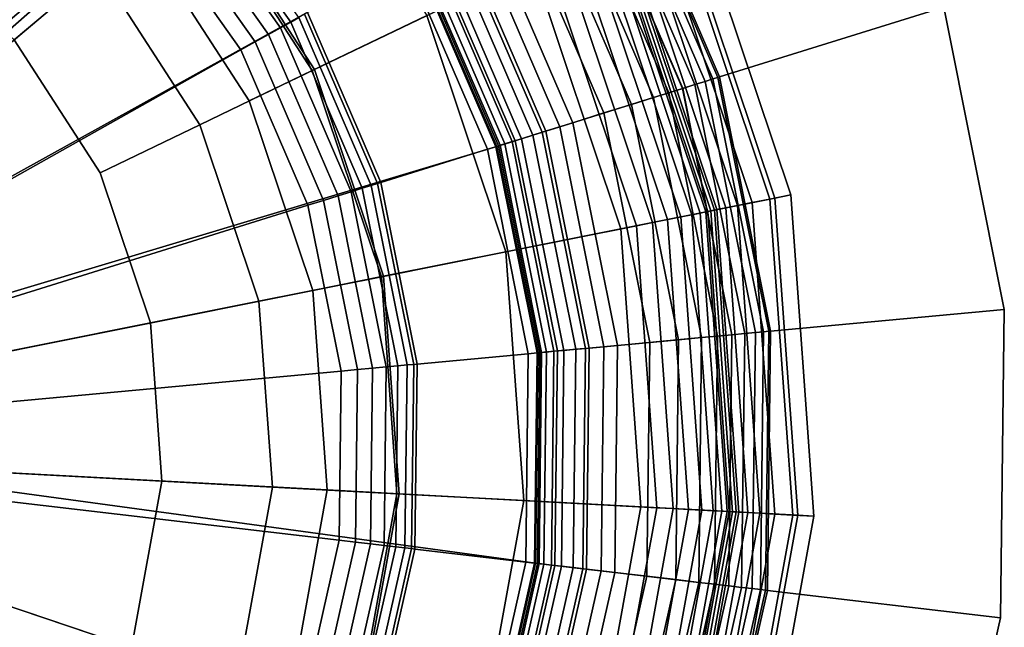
# Model space of a CAD drawing. Extents: x -43.1 to 43.1, y -41.3 to 41.3.
# Tile 534 of 656: x 33.927 to 34.862, y 1.147 to 1.724. Entities that reach past the tile are written whole.
import ezdxf

# ---------------------------------------------------------------- set-up
doc = ezdxf.new("R2010")
doc.units = 0
for name, color, linetype in [('LAMP', 7, 'CONTINUOUS'), ('LAMP_SUPPORT', 18, 'CONTINUOUS'), ('METAL_BASE', 254, 'CONTINUOUS')]:
    doc.layers.add(name, color=color, linetype=linetype)

msp = doc.modelspace()

# ---------------------------------------------------------------- linework, layer by layer
at = {"layer": 'LAMP'}
for points in [[(33.9027, 1.9345, 41.1433), (33.7355, 2.0245, 41.1433), (33.463, 1.3178, 41.1433), (34.0422, 1.8058, 41.1433)], [(34.0947, 1.85, 41.6428), (34.2072, 1.6762, 41.6428), (34.4278, 1.7824, 41.6352), (34.2819, 2.0078, 41.6352)], [(34.1852, 1.9263, 44.107), (34.3139, 1.7276, 44.107), (34.2052, 1.6753, 44.1939), (34.093, 1.8486, 44.1939)], [(33.8724, 1.8921, 44.2522), (34.0024, 1.7722, 44.2522), (33.922, 1.7045, 44.2735), (33.8114, 1.8065, 44.2735)], [(34.093, 1.8486, 44.1939), (34.2052, 1.6753, 44.1939), (34.0984, 1.6238, 44.2522), (34.0024, 1.7722, 44.2522)], [(34.0422, 1.8058, 41.1433), (34.1454, 1.6464, 41.1433), (34.2072, 1.6762, 41.6428), (34.0947, 1.85, 41.6428)], [(34.5443, 1.8386, 43.3843), (34.6398, 1.5533, 43.3843), (34.6595, 1.5572, 43.6401), (34.5624, 1.8473, 43.6401)], [(34.5624, 1.8473, 43.6401), (34.6595, 1.5572, 43.6401), (34.6445, 1.5542, 43.7579), (34.5486, 1.8406, 43.7579)], [(34.5486, 1.8406, 43.7579), (34.6445, 1.5542, 43.7579), (34.5871, 1.5427, 43.8806), (34.4958, 1.8152, 43.8806)], [(34.5289, 1.8311, 43.0998), (34.623, 1.5499, 43.0998), (34.6398, 1.5533, 43.3843), (34.5443, 1.8386, 43.3843)], [(34.5057, 1.82, 42.4966), (34.5979, 1.5449, 42.4966), (34.6091, 1.5471, 42.7996), (34.516, 1.8249, 42.7996)], [(34.516, 1.8249, 42.7996), (34.6091, 1.5471, 42.7996), (34.623, 1.5499, 43.0998), (34.5289, 1.8311, 43.0998)], [(34.4958, 1.8152, 43.8806), (34.5871, 1.5427, 43.8806), (34.4982, 1.5249, 43.9998), (34.4142, 1.7759, 43.9998)], [(34.4928, 1.8137, 41.9337), (34.5837, 1.5421, 41.9337), (34.5894, 1.5432, 42.2036), (34.498, 1.8163, 42.2036)], [(34.498, 1.8163, 42.2036), (34.5894, 1.5432, 42.2036), (34.5979, 1.5449, 42.4966), (34.5057, 1.82, 42.4966)], [(34.1454, 1.6464, 41.1433), (34.0422, 1.8058, 41.1433), (33.463, 1.3178, 41.1433), (34.2057, 1.4664, 41.1433)], [(34.4664, 1.801, 41.6486), (34.5551, 1.5363, 41.6486), (34.5656, 1.5384, 41.6586), (34.476, 1.8057, 41.6586)], [(34.476, 1.8057, 41.6586), (34.5656, 1.5384, 41.6586), (34.5736, 1.54, 41.6707), (34.4835, 1.8093, 41.6707)], [(34.4835, 1.8093, 41.6707), (34.5736, 1.54, 41.6707), (34.5788, 1.5411, 41.6845), (34.4882, 1.8116, 41.6845)], [(34.4882, 1.8116, 41.6845), (34.5788, 1.5411, 41.6845), (34.5807, 1.5415, 41.6997), (34.49, 1.8124, 41.6997)], [(34.49, 1.8124, 41.6997), (34.5807, 1.5415, 41.6997), (34.5837, 1.5421, 41.9337), (34.4928, 1.8137, 41.9337)], [(34.4419, 1.7892, 41.6365), (34.5284, 1.531, 41.6365), (34.5425, 1.5338, 41.6411), (34.4549, 1.7955, 41.6411)], [(34.4549, 1.7955, 41.6411), (34.5425, 1.5338, 41.6411), (34.5551, 1.5363, 41.6486), (34.4664, 1.801, 41.6486)], [(34.4278, 1.7824, 41.6352), (34.513, 1.5279, 41.6352), (34.5284, 1.531, 41.6365), (34.4419, 1.7892, 41.6365)], [(34.2072, 1.6762, 41.6428), (34.2729, 1.4799, 41.6428), (34.513, 1.5279, 41.6352), (34.4278, 1.7824, 41.6352)], [(34.0024, 1.7722, 44.2522), (34.0984, 1.6238, 44.2522), (34.0038, 1.5782, 44.2735), (33.922, 1.7045, 44.2735)], [(34.4142, 1.7759, 43.9998), (34.4982, 1.5249, 43.9998), (34.3891, 1.5031, 44.107), (34.3139, 1.7276, 44.107)], [(34.3139, 1.7276, 44.107), (34.3891, 1.5031, 44.107), (34.2708, 1.4794, 44.1939), (34.2052, 1.6753, 44.1939)], [(34.0038, 1.5782, 44.2735), (34.0515, 1.4356, 44.2735), (33.463, 1.3178, 44.2735), (33.922, 1.7045, 44.2735)], [(34.2052, 1.6753, 44.1939), (34.2708, 1.4794, 44.1939), (34.1546, 1.4562, 44.2522), (34.0984, 1.6238, 44.2522)], [(34.1454, 1.6464, 41.1433), (34.2057, 1.4664, 41.1433), (34.2729, 1.4799, 41.6428), (34.2072, 1.6762, 41.6428)], [(34.0984, 1.6238, 44.2522), (34.1546, 1.4562, 44.2522), (34.0515, 1.4356, 44.2735), (34.0038, 1.5782, 44.2735)], [(34.6445, 1.5542, 43.7579), (34.6662, 1.253, 43.7579), (34.6077, 1.2561, 43.8806), (34.5871, 1.5427, 43.8806)], [(34.623, 1.5499, 43.0998), (34.6443, 1.2541, 43.0998), (34.6614, 1.2532, 43.3843), (34.6398, 1.5533, 43.3843)], [(34.6398, 1.5533, 43.3843), (34.6614, 1.2532, 43.3843), (34.6815, 1.2521, 43.6401), (34.6595, 1.5572, 43.6401)], [(34.6595, 1.5572, 43.6401), (34.6815, 1.2521, 43.6401), (34.6662, 1.253, 43.7579), (34.6445, 1.5542, 43.7579)], [(34.5871, 1.5427, 43.8806), (34.6077, 1.2561, 43.8806), (34.5172, 1.261, 43.9998), (34.4982, 1.5249, 43.9998)], [(34.5837, 1.5421, 41.9337), (34.6043, 1.2563, 41.9337), (34.6101, 1.256, 42.2036), (34.5894, 1.5432, 42.2036)], [(34.5894, 1.5432, 42.2036), (34.6101, 1.256, 42.2036), (34.6187, 1.2555, 42.4966), (34.5979, 1.5449, 42.4966)], [(34.5979, 1.5449, 42.4966), (34.6187, 1.2555, 42.4966), (34.6301, 1.2549, 42.7996), (34.6091, 1.5471, 42.7996)], [(34.6091, 1.5471, 42.7996), (34.6301, 1.2549, 42.7996), (34.6443, 1.2541, 43.0998), (34.623, 1.5499, 43.0998)], [(34.5284, 1.531, 41.6365), (34.5479, 1.2593, 41.6365), (34.5623, 1.2586, 41.6411), (34.5425, 1.5338, 41.6411)], [(34.5425, 1.5338, 41.6411), (34.5623, 1.2586, 41.6411), (34.5751, 1.2579, 41.6486), (34.5551, 1.5363, 41.6486)], [(34.5551, 1.5363, 41.6486), (34.5751, 1.2579, 41.6486), (34.5858, 1.2573, 41.6586), (34.5656, 1.5384, 41.6586)], [(34.5656, 1.5384, 41.6586), (34.5858, 1.2573, 41.6586), (34.594, 1.2569, 41.6707), (34.5736, 1.54, 41.6707)], [(34.5736, 1.54, 41.6707), (34.594, 1.2569, 41.6707), (34.5993, 1.2566, 41.6845), (34.5788, 1.5411, 41.6845)], [(34.5788, 1.5411, 41.6845), (34.5993, 1.2566, 41.6845), (34.6012, 1.2565, 41.6997), (34.5807, 1.5415, 41.6997)], [(34.5807, 1.5415, 41.6997), (34.6012, 1.2565, 41.6997), (34.6043, 1.2563, 41.9337), (34.5837, 1.5421, 41.9337)], [(34.2729, 1.4799, 41.6428), (34.2878, 1.2734, 41.6428), (34.5323, 1.2602, 41.6352), (34.513, 1.5279, 41.6352)], [(34.4982, 1.5249, 43.9998), (34.5172, 1.261, 43.9998), (34.4061, 1.267, 44.107), (34.3891, 1.5031, 44.107)], [(34.513, 1.5279, 41.6352), (34.5323, 1.2602, 41.6352), (34.5479, 1.2593, 41.6365), (34.5284, 1.531, 41.6365)], [(34.3891, 1.5031, 44.107), (34.4061, 1.267, 44.107), (34.2856, 1.2735, 44.1939), (34.2708, 1.4794, 44.1939)], [(34.2708, 1.4794, 44.1939), (34.2856, 1.2735, 44.1939), (34.1673, 1.2798, 44.2522), (34.1546, 1.4562, 44.2522)], [(34.2057, 1.4664, 41.1433), (34.2193, 1.277, 41.1433), (34.2878, 1.2734, 41.6428), (34.2729, 1.4799, 41.6428)], [(34.2057, 1.4664, 41.1433), (33.463, 1.3178, 41.1433), (34.2193, 1.277, 41.1433)], [(34.1546, 1.4562, 44.2522), (34.1673, 1.2798, 44.2522), (34.0623, 1.2855, 44.2735), (34.0515, 1.4356, 44.2735)], [(34.0515, 1.4356, 44.2735), (34.0623, 1.2855, 44.2735), (33.463, 1.3178, 44.2735)], [(33.8778, 0.884, 44.2735), (33.7569, 0.7945, 44.2735), (33.463, 1.3178, 44.2735), (33.9726, 1.0008, 44.2735)], [(33.9865, 0.7703, 41.1433), (34.1062, 0.9177, 41.1433), (33.463, 1.3178, 41.1433), (33.8339, 0.6574, 41.1433)], [(34.0355, 1.1375, 44.2735), (33.9726, 1.0008, 44.2735), (33.463, 1.3178, 44.2735), (34.0623, 1.2855, 44.2735)], [(34.1854, 1.0902, 41.1433), (34.2193, 1.277, 41.1433), (33.463, 1.3178, 41.1433), (34.1062, 0.9177, 41.1433)], [(34.1673, 1.2798, 44.2522), (34.1357, 1.1059, 44.2522), (34.0355, 1.1375, 44.2735), (34.0623, 1.2855, 44.2735)], [(34.2856, 1.2735, 44.1939), (34.2488, 1.0703, 44.1939), (34.1357, 1.1059, 44.2522), (34.1673, 1.2798, 44.2522)], [(34.2193, 1.277, 41.1433), (34.1854, 1.0902, 41.1433), (34.2508, 1.0696, 41.6428), (34.2878, 1.2734, 41.6428)], [(34.4061, 1.267, 44.107), (34.3638, 1.0341, 44.107), (34.2488, 1.0703, 44.1939), (34.2856, 1.2735, 44.1939)], [(34.2878, 1.2734, 41.6428), (34.2508, 1.0696, 41.6428), (34.4844, 0.9961, 41.6352), (34.5323, 1.2602, 41.6352)], [(34.5172, 1.261, 43.9998), (34.4699, 1.0006, 43.9998), (34.3638, 1.0341, 44.107), (34.4061, 1.267, 44.107)], [(34.6077, 1.2561, 43.8806), (34.5564, 0.9734, 43.8806), (34.4699, 1.0006, 43.9998), (34.5172, 1.261, 43.9998)], [(34.5323, 1.2602, 41.6352), (34.4844, 0.9961, 41.6352), (34.4993, 0.9914, 41.6365), (34.5479, 1.2593, 41.6365)], [(34.5479, 1.2593, 41.6365), (34.4993, 0.9914, 41.6365), (34.5131, 0.987, 41.6411), (34.5623, 1.2586, 41.6411)], [(34.5623, 1.2586, 41.6411), (34.5131, 0.987, 41.6411), (34.5253, 0.9832, 41.6486), (34.5751, 1.2579, 41.6486)], [(34.5751, 1.2579, 41.6486), (34.5253, 0.9832, 41.6486), (34.5355, 0.98, 41.6586), (34.5858, 1.2573, 41.6586)], [(34.5858, 1.2573, 41.6586), (34.5355, 0.98, 41.6586), (34.5433, 0.9775, 41.6707), (34.594, 1.2569, 41.6707)], [(34.594, 1.2569, 41.6707), (34.5433, 0.9775, 41.6707), (34.5484, 0.9759, 41.6845), (34.5993, 1.2566, 41.6845)], [(34.5993, 1.2566, 41.6845), (34.5484, 0.9759, 41.6845), (34.5502, 0.9753, 41.6997), (34.6012, 1.2565, 41.6997)], [(34.6012, 1.2565, 41.6997), (34.5502, 0.9753, 41.6997), (34.5531, 0.9744, 41.9337), (34.6043, 1.2563, 41.9337)], [(34.6043, 1.2563, 41.9337), (34.5531, 0.9744, 41.9337), (34.5587, 0.9727, 42.2036), (34.6101, 1.256, 42.2036)], [(34.6662, 1.253, 43.7579), (34.6123, 0.9558, 43.7579), (34.5564, 0.9734, 43.8806), (34.6077, 1.2561, 43.8806)], [(34.6101, 1.256, 42.2036), (34.5587, 0.9727, 42.2036), (34.5669, 0.9701, 42.4966), (34.6187, 1.2555, 42.4966)], [(34.6187, 1.2555, 42.4966), (34.5669, 0.9701, 42.4966), (34.5778, 0.9666, 42.7996), (34.6301, 1.2549, 42.7996)], [(34.6301, 1.2549, 42.7996), (34.5778, 0.9666, 42.7996), (34.5914, 0.9624, 43.0998), (34.6443, 1.2541, 43.0998)], [(34.6443, 1.2541, 43.0998), (34.5914, 0.9624, 43.0998), (34.6077, 0.9572, 43.3843), (34.6614, 1.2532, 43.3843)], [(34.6614, 1.2532, 43.3843), (34.6077, 0.9572, 43.3843), (34.6268, 0.9512, 43.6401), (34.6815, 1.2521, 43.6401)], [(34.6815, 1.2521, 43.6401), (34.6268, 0.9512, 43.6401), (34.6123, 0.9558, 43.7579), (34.6662, 1.253, 43.7579)]]:
    msp.add_3dface(points, dxfattribs=at)
at = {"layer": 'LAMP_SUPPORT'}
for points in [[(33.468, 1.3426, 40.5662), (33.867, 2.1875, 40.5662), (34.0389, 2.0855, 40.5662), (34.1858, 1.95, 40.5662)], [(33.4857, 1.3345, 40.5662), (33.468, 1.3426, 40.5662), (34.1858, 1.95, 40.5662), (34.3014, 1.7869, 40.5662)], [(34.0447, 1.8259, 36.7827), (33.9267, 1.9348, 36.7827), (33.7151, 1.6508, 36.7827), (33.7787, 1.5921, 36.7827)], [(34.5856, 1.6673, 37.9723), (34.4887, 1.8921, 37.9723), (34.482, 1.8883, 37.9601), (34.5782, 1.665, 37.9601)], [(34.5782, 1.665, 41.5061), (34.482, 1.8883, 41.5061), (34.4887, 1.8921, 41.4939), (34.5856, 1.6673, 41.4939)], [(34.5903, 1.6687, 37.9861), (34.493, 1.8945, 37.9861), (34.4887, 1.8921, 37.9723), (34.5856, 1.6673, 37.9723)], [(34.5856, 1.6673, 41.4939), (34.4887, 1.8921, 41.4939), (34.493, 1.8945, 41.48), (34.5903, 1.6687, 41.48)], [(34.592, 1.6693, 38.0011), (34.4945, 1.8953, 38.0011), (34.493, 1.8945, 37.9861), (34.5903, 1.6687, 37.9861)], [(34.5903, 1.6687, 41.48), (34.493, 1.8945, 41.48), (34.4945, 1.8953, 41.465), (34.592, 1.6693, 41.465)], [(34.592, 1.6693, 41.465), (34.4945, 1.8953, 41.465), (34.4945, 1.8953, 38.0011), (34.592, 1.6693, 38.0011)], [(34.5685, 1.6619, 37.9499), (34.4731, 1.8833, 37.9499), (34.4625, 1.8773, 37.9421), (34.5568, 1.6583, 37.9421)], [(34.5569, 1.6583, 41.524), (34.4625, 1.8773, 41.524), (34.4731, 1.8833, 41.5162), (34.5685, 1.6619, 41.5162)], [(34.5782, 1.665, 37.9601), (34.482, 1.8883, 37.9601), (34.4731, 1.8833, 37.9499), (34.5685, 1.6619, 37.9499)], [(34.5685, 1.6619, 41.5162), (34.4731, 1.8833, 41.5162), (34.482, 1.8883, 41.5061), (34.5782, 1.665, 41.5061)], [(34.5437, 1.6542, 37.9372), (34.4504, 1.8706, 37.9372), (34.4373, 1.8632, 37.9354), (34.5293, 1.6497, 37.9354)], [(34.5293, 1.6497, 41.5307), (34.4373, 1.8632, 41.5307), (34.4504, 1.8706, 41.5289), (34.5437, 1.6542, 41.5289)], [(34.5568, 1.6583, 37.9421), (34.4625, 1.8773, 37.9421), (34.4504, 1.8706, 37.9372), (34.5437, 1.6542, 37.9372)], [(34.5437, 1.6542, 41.5289), (34.4504, 1.8706, 41.5289), (34.4625, 1.8773, 41.524), (34.5569, 1.6583, 41.524)], [(34.1847, 1.7213, 36.8067), (34.0853, 1.8616, 36.8067), (34.077, 1.8543, 36.7967), (34.175, 1.7159, 36.7967)], [(34.1924, 1.7257, 36.8188), (34.092, 1.8675, 36.8188), (34.0853, 1.8616, 36.8067), (34.1847, 1.7213, 36.8067)], [(34.4403, 1.622, 41.5307), (34.356, 1.8175, 41.5307), (34.4373, 1.8632, 41.5307), (34.5293, 1.6497, 41.5307)], [(34.5293, 1.6497, 37.9354), (34.4373, 1.8632, 37.9354), (34.4181, 1.8524, 37.9338), (34.5083, 1.6432, 37.9338)], [(34.175, 1.7159, 36.7967), (34.077, 1.8543, 36.7967), (34.0672, 1.8457, 36.7891), (34.1637, 1.7096, 36.7891)], [(34.5083, 1.6432, 37.9338), (34.4181, 1.8524, 37.9338), (34.3941, 1.839, 37.929), (34.4821, 1.635, 37.929)], [(34.1637, 1.7096, 36.7891), (34.0672, 1.8457, 36.7891), (34.0564, 1.8362, 36.7843), (34.1511, 1.7025, 36.7843)], [(34.1511, 1.7025, 36.7843), (34.0564, 1.8362, 36.7843), (34.0447, 1.8259, 36.7827), (34.1375, 1.6949, 36.7827)], [(34.4821, 1.635, 37.929), (34.3941, 1.839, 37.929), (34.3673, 1.8239, 37.9214), (34.4526, 1.6258, 37.9214)], [(34.1375, 1.6949, 36.7827), (34.0447, 1.8259, 36.7827), (33.7787, 1.5921, 36.7827), (33.8288, 1.5215, 36.7827)], [(34.4526, 1.6258, 37.9214), (34.3673, 1.8239, 37.9214), (34.3406, 1.8089, 37.9114), (34.4234, 1.6167, 37.9114)], [(34.427, 1.6178, 41.5291), (34.3438, 1.8107, 41.5291), (34.356, 1.8175, 41.5307), (34.4403, 1.622, 41.5307)], [(34.4234, 1.6167, 37.9114), (34.3406, 1.8089, 37.9114), (34.3173, 1.7958, 37.8993), (34.3979, 1.6087, 37.8993)], [(34.4039, 1.6106, 41.5173), (34.3228, 1.7989, 41.5173), (34.3326, 1.8044, 41.5245), (34.4147, 1.614, 41.5245)], [(34.4147, 1.614, 41.5245), (34.3326, 1.8044, 41.5245), (34.3438, 1.8107, 41.5291), (34.427, 1.6178, 41.5291)], [(34.3979, 1.6087, 37.8993), (34.3173, 1.7958, 37.8993), (34.3004, 1.7863, 37.8854), (34.3794, 1.603, 37.8854)], [(34.3949, 1.6078, 41.5079), (34.3146, 1.7943, 41.5079), (34.3228, 1.7989, 41.5173), (34.4039, 1.6106, 41.5173)], [(33.4857, 1.3345, 40.5662), (34.3014, 1.7869, 40.5662), (34.3805, 1.6033, 40.5662)], [(34.3794, 1.603, 37.8854), (34.3004, 1.7863, 37.8854), (34.2931, 1.7822, 37.8701), (34.3715, 1.6005, 37.8701)], [(34.3805, 1.6033, 40.5662), (34.3014, 1.7869, 40.5662), (34.3028, 1.7877, 41.4698), (34.3821, 1.6038, 41.4698)], [(34.3821, 1.6038, 41.4698), (34.3028, 1.7877, 41.4698), (34.3043, 1.7885, 41.4838), (34.3836, 1.6043, 41.4838)], [(34.3836, 1.6043, 41.4838), (34.3043, 1.7885, 41.4838), (34.3083, 1.7907, 41.4966), (34.388, 1.6057, 41.4966)], [(34.388, 1.6057, 41.4966), (34.3083, 1.7907, 41.4966), (34.3146, 1.7943, 41.5079), (34.3949, 1.6078, 41.5079)], [(34.3715, 1.6005, 37.8701), (34.2931, 1.7822, 37.8701), (34.2007, 1.7303, 36.848), (34.2703, 1.569, 36.848)], [(34.2703, 1.569, 36.848), (34.2007, 1.7303, 36.848), (34.1979, 1.7287, 36.8327), (34.2672, 1.568, 36.8327)], [(34.2527, 1.5635, 36.8067), (34.1847, 1.7213, 36.8067), (34.175, 1.7159, 36.7967), (34.2421, 1.5602, 36.7967)], [(34.2612, 1.5661, 36.8188), (34.1924, 1.7257, 36.8188), (34.1847, 1.7213, 36.8067), (34.2527, 1.5635, 36.8067)], [(34.2672, 1.568, 36.8327), (34.1979, 1.7287, 36.8327), (34.1924, 1.7257, 36.8188), (34.2612, 1.5661, 36.8188)], [(34.2421, 1.5602, 36.7967), (34.175, 1.7159, 36.7967), (34.1637, 1.7096, 36.7891), (34.2298, 1.5563, 36.7891)], [(34.216, 1.552, 36.7843), (34.1511, 1.7025, 36.7843), (34.1375, 1.6949, 36.7827), (34.2011, 1.5474, 36.7827)], [(34.2298, 1.5563, 36.7891), (34.1637, 1.7096, 36.7891), (34.1511, 1.7025, 36.7843), (34.216, 1.552, 36.7843)], [(34.2011, 1.5474, 36.7827), (34.1375, 1.6949, 36.7827), (33.8288, 1.5215, 36.7827), (33.863, 1.442, 36.7827)], [(34.6259, 1.4265, 37.9601), (34.5782, 1.665, 37.9601), (34.5685, 1.6619, 37.9499), (34.6158, 1.4256, 37.9499)], [(34.6158, 1.4256, 41.5162), (34.5685, 1.6619, 41.5162), (34.5782, 1.665, 41.5061), (34.6259, 1.4265, 41.5061)], [(34.6336, 1.4272, 37.9723), (34.5856, 1.6673, 37.9723), (34.5782, 1.665, 37.9601), (34.6259, 1.4265, 37.9601)], [(34.6259, 1.4265, 41.5061), (34.5782, 1.665, 41.5061), (34.5856, 1.6673, 41.4939), (34.6336, 1.4272, 41.4939)], [(34.6386, 1.4277, 37.9861), (34.5903, 1.6687, 37.9861), (34.5856, 1.6673, 37.9723), (34.6336, 1.4272, 37.9723)], [(34.6336, 1.4272, 41.4939), (34.5856, 1.6673, 41.4939), (34.5903, 1.6687, 41.48), (34.6386, 1.4277, 41.48)], [(34.6403, 1.4278, 38.0011), (34.592, 1.6693, 38.0011), (34.5903, 1.6687, 37.9861), (34.6386, 1.4277, 37.9861)], [(34.6386, 1.4277, 41.48), (34.5903, 1.6687, 41.48), (34.592, 1.6693, 41.465), (34.6403, 1.4278, 41.465)], [(34.6403, 1.4278, 41.465), (34.592, 1.6693, 41.465), (34.592, 1.6693, 38.0011), (34.6403, 1.4278, 38.0011)], [(34.6036, 1.4244, 37.9421), (34.5568, 1.6583, 37.9421), (34.5437, 1.6542, 37.9372), (34.5899, 1.4232, 37.9372)], [(34.5899, 1.4232, 41.5289), (34.5437, 1.6542, 41.5289), (34.5569, 1.6583, 41.524), (34.6036, 1.4244, 41.524)], [(34.6158, 1.4256, 37.9499), (34.5685, 1.6619, 37.9499), (34.5568, 1.6583, 37.9421), (34.6036, 1.4244, 37.9421)], [(34.6036, 1.4244, 41.524), (34.5569, 1.6583, 41.524), (34.5685, 1.6619, 41.5162), (34.6158, 1.4256, 41.5162)], [(34.4821, 1.4131, 41.5307), (34.4403, 1.622, 41.5307), (34.5293, 1.6497, 41.5307), (34.5749, 1.4218, 41.5307)], [(34.5749, 1.4218, 37.9354), (34.5293, 1.6497, 37.9354), (34.5083, 1.6432, 37.9338), (34.5531, 1.4197, 37.9338)], [(34.5899, 1.4232, 37.9372), (34.5437, 1.6542, 37.9372), (34.5293, 1.6497, 37.9354), (34.5749, 1.4218, 37.9354)], [(34.5749, 1.4218, 41.5307), (34.5293, 1.6497, 41.5307), (34.5437, 1.6542, 41.5289), (34.5899, 1.4232, 41.5289)], [(34.5531, 1.4197, 37.9338), (34.5083, 1.6432, 37.9338), (34.4821, 1.635, 37.929), (34.5257, 1.4172, 37.929)], [(34.5257, 1.4172, 37.929), (34.4821, 1.635, 37.929), (34.4526, 1.6258, 37.9214), (34.4949, 1.4143, 37.9214)], [(34.4554, 1.4106, 41.5245), (34.4147, 1.614, 41.5245), (34.427, 1.6178, 41.5291), (34.4682, 1.4118, 41.5291)], [(34.4949, 1.4143, 37.9214), (34.4526, 1.6258, 37.9214), (34.4234, 1.6167, 37.9114), (34.4645, 1.4115, 37.9114)], [(34.4682, 1.4118, 41.5291), (34.427, 1.6178, 41.5291), (34.4403, 1.622, 41.5307), (34.4821, 1.4131, 41.5307)], [(34.4379, 1.409, 37.8993), (34.3979, 1.6087, 37.8993), (34.3794, 1.603, 37.8854), (34.4186, 1.4072, 37.8854)], [(34.4347, 1.4087, 41.5079), (34.3949, 1.6078, 41.5079), (34.4039, 1.6106, 41.5173), (34.4441, 1.4096, 41.5173)], [(34.4645, 1.4115, 37.9114), (34.4234, 1.6167, 37.9114), (34.3979, 1.6087, 37.8993), (34.4379, 1.409, 37.8993)], [(34.4441, 1.4096, 41.5173), (34.4039, 1.6106, 41.5173), (34.4147, 1.614, 41.5245), (34.4554, 1.4106, 41.5245)], [(33.4857, 1.3345, 40.5662), (34.3805, 1.6033, 40.5662), (34.4197, 1.4073, 40.5662), (34.4173, 1.2075, 40.5662)], [(34.4103, 1.4064, 37.8701), (34.3715, 1.6005, 37.8701), (34.2703, 1.569, 36.848), (34.3048, 1.3966, 36.848)], [(34.4186, 1.4072, 37.8854), (34.3794, 1.603, 37.8854), (34.3715, 1.6005, 37.8701), (34.4103, 1.4064, 37.8701)], [(34.4197, 1.4073, 40.5662), (34.3805, 1.6033, 40.5662), (34.3821, 1.6038, 41.4698), (34.4214, 1.4075, 41.4698)], [(34.4214, 1.4075, 41.4698), (34.3821, 1.6038, 41.4698), (34.3836, 1.6043, 41.4838), (34.423, 1.4076, 41.4838)], [(34.423, 1.4076, 41.4838), (34.3836, 1.6043, 41.4838), (34.388, 1.6057, 41.4966), (34.4276, 1.408, 41.4966)], [(34.4276, 1.408, 41.4966), (34.388, 1.6057, 41.4966), (34.3949, 1.6078, 41.5079), (34.4347, 1.4087, 41.5079)], [(34.2865, 1.3949, 36.8067), (34.2527, 1.5635, 36.8067), (34.2421, 1.5602, 36.7967), (34.2754, 1.3939, 36.7967)], [(34.2953, 1.3957, 36.8188), (34.2612, 1.5661, 36.8188), (34.2527, 1.5635, 36.8067), (34.2865, 1.3949, 36.8067)], [(34.3015, 1.3963, 36.8327), (34.2672, 1.568, 36.8327), (34.2612, 1.5661, 36.8188), (34.2953, 1.3957, 36.8188)], [(34.3048, 1.3966, 36.848), (34.2703, 1.569, 36.848), (34.2672, 1.568, 36.8327), (34.3015, 1.3963, 36.8327)], [(34.2481, 1.3914, 36.7843), (34.216, 1.552, 36.7843), (34.2011, 1.5474, 36.7827), (34.2326, 1.3899, 36.7827)], [(34.2625, 1.3927, 36.7891), (34.2298, 1.5563, 36.7891), (34.216, 1.552, 36.7843), (34.2481, 1.3914, 36.7843)], [(34.2754, 1.3939, 36.7967), (34.2421, 1.5602, 36.7967), (34.2298, 1.5563, 36.7891), (34.2625, 1.3927, 36.7891)], [(34.2326, 1.3899, 36.7827), (34.2011, 1.5474, 36.7827), (33.863, 1.442, 36.7827), (33.88, 1.3571, 36.7827)], [(34.4795, 1.2002, 41.5307), (34.4821, 1.4131, 41.5307), (34.5749, 1.4218, 41.5307), (34.5721, 1.1893, 41.5307)], [(34.5721, 1.1893, 37.9354), (34.5749, 1.4218, 37.9354), (34.5531, 1.4197, 37.9338), (34.5503, 1.1919, 37.9338)], [(34.5871, 1.1876, 37.9372), (34.5899, 1.4232, 37.9372), (34.5749, 1.4218, 37.9354), (34.5721, 1.1893, 37.9354)], [(34.5721, 1.1893, 41.5307), (34.5749, 1.4218, 41.5307), (34.5899, 1.4232, 41.5289), (34.5871, 1.1876, 41.5289)], [(34.6008, 1.186, 37.9421), (34.6036, 1.4244, 37.9421), (34.5899, 1.4232, 37.9372), (34.5871, 1.1876, 37.9372)], [(34.5871, 1.1876, 41.5289), (34.5899, 1.4232, 41.5289), (34.6036, 1.4244, 41.524), (34.6008, 1.186, 41.524)], [(34.6129, 1.1845, 37.9499), (34.6158, 1.4256, 37.9499), (34.6036, 1.4244, 37.9421), (34.6008, 1.186, 37.9421)], [(34.6008, 1.186, 41.524), (34.6036, 1.4244, 41.524), (34.6158, 1.4256, 41.5162), (34.6129, 1.1845, 41.5162)], [(34.623, 1.1833, 37.9601), (34.6259, 1.4265, 37.9601), (34.6158, 1.4256, 37.9499), (34.6129, 1.1845, 37.9499)], [(34.6129, 1.1845, 41.5162), (34.6158, 1.4256, 41.5162), (34.6259, 1.4265, 41.5061), (34.623, 1.1833, 41.5061)], [(34.6307, 1.1824, 37.9723), (34.6336, 1.4272, 37.9723), (34.6259, 1.4265, 37.9601), (34.623, 1.1833, 37.9601)], [(34.623, 1.1833, 41.5061), (34.6259, 1.4265, 41.5061), (34.6336, 1.4272, 41.4939), (34.6307, 1.1824, 41.4939)], [(34.6356, 1.1819, 37.9861), (34.6386, 1.4277, 37.9861), (34.6336, 1.4272, 37.9723), (34.6307, 1.1824, 37.9723)], [(34.6307, 1.1824, 41.4939), (34.6336, 1.4272, 41.4939), (34.6386, 1.4277, 41.48), (34.6356, 1.1819, 41.48)], [(34.6374, 1.1817, 38.0011), (34.6403, 1.4278, 38.0011), (34.6386, 1.4277, 37.9861), (34.6356, 1.1819, 37.9861)], [(34.6356, 1.1819, 41.48), (34.6386, 1.4277, 41.48), (34.6403, 1.4278, 41.465), (34.6374, 1.1817, 41.465)], [(34.6374, 1.1817, 41.465), (34.6403, 1.4278, 41.465), (34.6403, 1.4278, 38.0011), (34.6374, 1.1817, 38.0011)], [(34.4529, 1.2033, 41.5245), (34.4554, 1.4106, 41.5245), (34.4682, 1.4118, 41.5291), (34.4657, 1.2018, 41.5291)], [(34.4924, 1.1987, 37.9214), (34.4949, 1.4143, 37.9214), (34.4645, 1.4115, 37.9114), (34.462, 1.2022, 37.9114)], [(34.4657, 1.2018, 41.5291), (34.4682, 1.4118, 41.5291), (34.4821, 1.4131, 41.5307), (34.4795, 1.2002, 41.5307)], [(34.523, 1.1951, 37.929), (34.5257, 1.4172, 37.929), (34.4949, 1.4143, 37.9214), (34.4924, 1.1987, 37.9214)], [(34.5503, 1.1919, 37.9338), (34.5531, 1.4197, 37.9338), (34.5257, 1.4172, 37.929), (34.523, 1.1951, 37.929)], [(34.4079, 1.2086, 37.8701), (34.4103, 1.4064, 37.8701), (34.3048, 1.3966, 36.848), (34.3027, 1.2209, 36.848)], [(34.4162, 1.2076, 37.8854), (34.4186, 1.4072, 37.8854), (34.4103, 1.4064, 37.8701), (34.4079, 1.2086, 37.8701)], [(34.4354, 1.2053, 37.8993), (34.4379, 1.409, 37.8993), (34.4186, 1.4072, 37.8854), (34.4162, 1.2076, 37.8854)], [(34.4173, 1.2075, 40.5662), (34.4197, 1.4073, 40.5662), (34.4214, 1.4075, 41.4698), (34.419, 1.2073, 41.4698)], [(34.419, 1.2073, 41.4698), (34.4214, 1.4075, 41.4698), (34.423, 1.4076, 41.4838), (34.4206, 1.2071, 41.4838)], [(34.4206, 1.2071, 41.4838), (34.423, 1.4076, 41.4838), (34.4276, 1.408, 41.4966), (34.4252, 1.2065, 41.4966)], [(34.4252, 1.2065, 41.4966), (34.4276, 1.408, 41.4966), (34.4347, 1.4087, 41.5079), (34.4323, 1.2057, 41.5079)], [(34.4323, 1.2057, 41.5079), (34.4347, 1.4087, 41.5079), (34.4441, 1.4096, 41.5173), (34.4417, 1.2046, 41.5173)], [(34.462, 1.2022, 37.9114), (34.4645, 1.4115, 37.9114), (34.4379, 1.409, 37.8993), (34.4354, 1.2053, 37.8993)], [(34.4417, 1.2046, 41.5173), (34.4441, 1.4096, 41.5173), (34.4554, 1.4106, 41.5245), (34.4529, 1.2033, 41.5245)], [(34.2734, 1.2243, 36.7967), (34.2754, 1.3939, 36.7967), (34.2625, 1.3927, 36.7891), (34.2605, 1.2258, 36.7891)], [(34.2844, 1.223, 36.8067), (34.2865, 1.3949, 36.8067), (34.2754, 1.3939, 36.7967), (34.2734, 1.2243, 36.7967)], [(34.2932, 1.222, 36.8188), (34.2953, 1.3957, 36.8188), (34.2865, 1.3949, 36.8067), (34.2844, 1.223, 36.8067)], [(34.2994, 1.2213, 36.8327), (34.3015, 1.3963, 36.8327), (34.2953, 1.3957, 36.8188), (34.2932, 1.222, 36.8188)], [(34.3027, 1.2209, 36.848), (34.3048, 1.3966, 36.848), (34.3015, 1.3963, 36.8327), (34.2994, 1.2213, 36.8327)], [(34.2307, 1.2293, 36.7827), (34.2326, 1.3899, 36.7827), (33.88, 1.3571, 36.7827), (33.879, 1.2705, 36.7827)], [(34.2462, 1.2275, 36.7843), (34.2481, 1.3914, 36.7843), (34.2326, 1.3899, 36.7827), (34.2307, 1.2293, 36.7827)], [(34.2605, 1.2258, 36.7891), (34.2625, 1.3927, 36.7891), (34.2481, 1.3914, 36.7843), (34.2462, 1.2275, 36.7843)], [(33.4903, 1.3111, 40.5662), (33.4857, 1.3345, 40.5662), (34.4173, 1.2075, 40.5662), (34.3734, 1.0125, 40.5662)], [(33.4903, 1.3111, 40.5662), (34.0204, 0.5386, 40.5662), (33.8462, 0.4407, 40.5662), (33.6553, 0.3812, 40.5662)], [(33.4903, 1.3111, 40.5662), (34.1706, 0.6705, 40.5662), (34.0204, 0.5386, 40.5662)], [(33.4903, 1.3111, 40.5662), (34.3734, 1.0125, 40.5662), (34.29, 0.8308, 40.5662), (34.1706, 0.6705, 40.5662)], [(34.1955, 1.0726, 36.7827), (34.2307, 1.2293, 36.7827), (33.879, 1.2705, 36.7827), (33.86, 1.1861, 36.7827)], [(34.2102, 1.0677, 36.7843), (34.2462, 1.2275, 36.7843), (34.2307, 1.2293, 36.7827), (34.1955, 1.0726, 36.7827)], [(34.2239, 1.063, 36.7891), (34.2605, 1.2258, 36.7891), (34.2462, 1.2275, 36.7843), (34.2102, 1.0677, 36.7843)], [(34.2362, 1.0589, 36.7967), (34.2734, 1.2243, 36.7967), (34.2605, 1.2258, 36.7891), (34.2239, 1.063, 36.7891)], [(34.2467, 1.0553, 36.8067), (34.2844, 1.223, 36.8067), (34.2734, 1.2243, 36.7967), (34.2362, 1.0589, 36.7967)], [(34.2551, 1.0525, 36.8188), (34.2932, 1.222, 36.8188), (34.2844, 1.223, 36.8067), (34.2467, 1.0553, 36.8067)], [(34.261, 1.0505, 36.8327), (34.2994, 1.2213, 36.8327), (34.2932, 1.222, 36.8188), (34.2551, 1.0525, 36.8188)], [(34.2641, 1.0494, 36.848), (34.3027, 1.2209, 36.848), (34.2994, 1.2213, 36.8327), (34.261, 1.0505, 36.8327)], [(34.3645, 1.0155, 37.8701), (34.4079, 1.2086, 37.8701), (34.3027, 1.2209, 36.848), (34.2641, 1.0494, 36.848)], [(34.3724, 1.0128, 37.8854), (34.4162, 1.2076, 37.8854), (34.4079, 1.2086, 37.8701), (34.3645, 1.0155, 37.8701)], [(34.3907, 1.0066, 37.8993), (34.4354, 1.2053, 37.8993), (34.4162, 1.2076, 37.8854), (34.3724, 1.0128, 37.8854)], [(34.3734, 1.0125, 40.5662), (34.4173, 1.2075, 40.5662), (34.419, 1.2073, 41.4698), (34.375, 1.0119, 41.4698)], [(34.375, 1.0119, 41.4698), (34.419, 1.2073, 41.4698), (34.4206, 1.2071, 41.4838), (34.3766, 1.0114, 41.4838)], [(34.3766, 1.0114, 41.4838), (34.4206, 1.2071, 41.4838), (34.4252, 1.2065, 41.4966), (34.3809, 1.0099, 41.4966)], [(34.3809, 1.0099, 41.4966), (34.4252, 1.2065, 41.4966), (34.4323, 1.2057, 41.5079), (34.3877, 1.0076, 41.5079)], [(34.3877, 1.0076, 41.5079), (34.4323, 1.2057, 41.5079), (34.4417, 1.2046, 41.5173), (34.3967, 1.0046, 41.5173)], [(34.416, 0.998, 37.9114), (34.462, 1.2022, 37.9114), (34.4354, 1.2053, 37.8993), (34.3907, 1.0066, 37.8993)], [(34.3967, 1.0046, 41.5173), (34.4417, 1.2046, 41.5173), (34.4529, 1.2033, 41.5245), (34.4074, 1.001, 41.5245)], [(34.4074, 1.001, 41.5245), (34.4529, 1.2033, 41.5245), (34.4657, 1.2018, 41.5291), (34.4195, 0.9969, 41.5291)], [(34.445, 0.9882, 37.9214), (34.4924, 1.1987, 37.9214), (34.462, 1.2022, 37.9114), (34.416, 0.998, 37.9114)], [(34.4195, 0.9969, 41.5291), (34.4657, 1.2018, 41.5291), (34.4795, 1.2002, 41.5307), (34.4328, 0.9924, 41.5307)], [(34.4328, 0.9924, 41.5307), (34.4795, 1.2002, 41.5307), (34.5721, 1.1893, 41.5307), (34.5211, 0.9625, 41.5307)], [(34.4742, 0.9784, 37.929), (34.523, 1.1951, 37.929), (34.4924, 1.1987, 37.9214), (34.445, 0.9882, 37.9214)], [(34.5003, 0.9696, 37.9338), (34.5503, 1.1919, 37.9338), (34.523, 1.1951, 37.929), (34.4742, 0.9784, 37.929)], [(34.5211, 0.9625, 37.9354), (34.5721, 1.1893, 37.9354), (34.5503, 1.1919, 37.9338), (34.5003, 0.9696, 37.9338)], [(34.5353, 0.9577, 37.9372), (34.5871, 1.1876, 37.9372), (34.5721, 1.1893, 37.9354), (34.5211, 0.9625, 37.9354)], [(34.5211, 0.9625, 41.5307), (34.5721, 1.1893, 41.5307), (34.5871, 1.1876, 41.5289), (34.5353, 0.9577, 41.5289)], [(34.5484, 0.9533, 37.9421), (34.6008, 1.186, 37.9421), (34.5871, 1.1876, 37.9372), (34.5353, 0.9577, 37.9372)], [(34.5353, 0.9577, 41.5289), (34.5871, 1.1876, 41.5289), (34.6008, 1.186, 41.524), (34.5484, 0.9533, 41.524)], [(34.1284, 0.9267, 36.7827), (34.1955, 1.0726, 36.7827), (33.86, 1.1861, 36.7827), (33.8238, 1.1074, 36.7827)], [(34.56, 0.9494, 37.9499), (34.6129, 1.1845, 37.9499), (34.6008, 1.186, 37.9421), (34.5484, 0.9533, 37.9421)], [(34.5484, 0.9533, 41.524), (34.6008, 1.186, 41.524), (34.6129, 1.1845, 41.5162), (34.56, 0.9494, 41.5162)], [(34.5696, 0.9461, 37.9601), (34.623, 1.1833, 37.9601), (34.6129, 1.1845, 37.9499), (34.56, 0.9494, 37.9499)], [(34.56, 0.9494, 41.5162), (34.6129, 1.1845, 41.5162), (34.623, 1.1833, 41.5061), (34.5696, 0.9461, 41.5061)], [(34.577, 0.9436, 37.9723), (34.6307, 1.1824, 37.9723), (34.623, 1.1833, 37.9601), (34.5696, 0.9461, 37.9601)], [(34.5696, 0.9461, 41.5061), (34.623, 1.1833, 41.5061), (34.6307, 1.1824, 41.4939), (34.577, 0.9436, 41.4939)], [(34.5817, 0.942, 37.9861), (34.6356, 1.1819, 37.9861), (34.6307, 1.1824, 37.9723), (34.577, 0.9436, 37.9723)], [(34.577, 0.9436, 41.4939), (34.6307, 1.1824, 41.4939), (34.6356, 1.1819, 41.48), (34.5817, 0.942, 41.48)], [(34.5833, 0.9415, 38.0011), (34.6374, 1.1817, 38.0011), (34.6356, 1.1819, 37.9861), (34.5817, 0.942, 37.9861)], [(34.5817, 0.942, 41.48), (34.6356, 1.1819, 41.48), (34.6374, 1.1817, 41.465), (34.5833, 0.9415, 41.465)], [(34.5833, 0.9415, 41.465), (34.6374, 1.1817, 41.465), (34.6374, 1.1817, 38.0011), (34.5833, 0.9415, 38.0011)]]:
    msp.add_3dface(points, dxfattribs=at)
at = {"layer": 'METAL_BASE'}
for points in [[(34.592, 1.6693, 38.8457), (34.8049, 1.7356, 38.8457), (34.689, 2.0045, 38.8457), (34.4945, 1.8953, 38.8457)], [(34.4945, 1.8953, 39.7327), (34.689, 2.0045, 39.7327), (34.8049, 1.7356, 39.7327), (34.592, 1.6693, 39.7327)], [(34.592, 1.6693, 38.8457), (34.4945, 1.8953, 38.8457), (34.4945, 1.8953, 39.7327), (34.592, 1.6693, 39.7327)], [(34.6403, 1.4278, 38.8457), (34.8623, 1.4485, 38.8457), (34.8049, 1.7356, 38.8457), (34.592, 1.6693, 38.8457)], [(34.592, 1.6693, 39.7327), (34.8049, 1.7356, 39.7327), (34.8623, 1.4485, 39.7327), (34.6403, 1.4278, 39.7327)], [(34.8623, 1.4485, 39.7327), (34.8049, 1.7356, 39.7327), (34.8049, 1.7356, 38.8457), (34.8623, 1.4485, 38.8457)], [(34.6403, 1.4278, 38.8457), (34.592, 1.6693, 38.8457), (34.592, 1.6693, 39.7327), (34.6403, 1.4278, 39.7327)], [(34.6374, 1.1817, 38.8457), (34.8588, 1.1557, 38.8457), (34.8623, 1.4485, 38.8457), (34.6403, 1.4278, 38.8457)], [(34.6403, 1.4278, 39.7327), (34.8623, 1.4485, 39.7327), (34.8588, 1.1557, 39.7327), (34.6374, 1.1817, 39.7327)], [(34.8588, 1.1557, 39.7327), (34.8623, 1.4485, 39.7327), (34.8623, 1.4485, 38.8457), (34.8588, 1.1557, 38.8457)], [(34.6374, 1.1817, 38.8457), (34.6403, 1.4278, 38.8457), (34.6403, 1.4278, 39.7327), (34.6374, 1.1817, 39.7327)], [(34.5833, 0.9415, 38.8457), (34.6374, 1.1817, 38.8457), (34.6374, 1.1817, 39.7327), (34.5833, 0.9415, 39.7327)], [(34.5833, 0.9415, 38.8457), (34.7945, 0.8701, 38.8457), (34.8588, 1.1557, 38.8457), (34.6374, 1.1817, 38.8457)], [(34.6374, 1.1817, 39.7327), (34.8588, 1.1557, 39.7327), (34.7945, 0.8701, 39.7327), (34.5833, 0.9415, 39.7327)], [(34.7945, 0.8701, 39.7327), (34.8588, 1.1557, 39.7327), (34.8588, 1.1557, 38.8457), (34.7945, 0.8701, 38.8457)]]:
    msp.add_3dface(points, dxfattribs=at)

doc.saveas('drawing.dxf')
